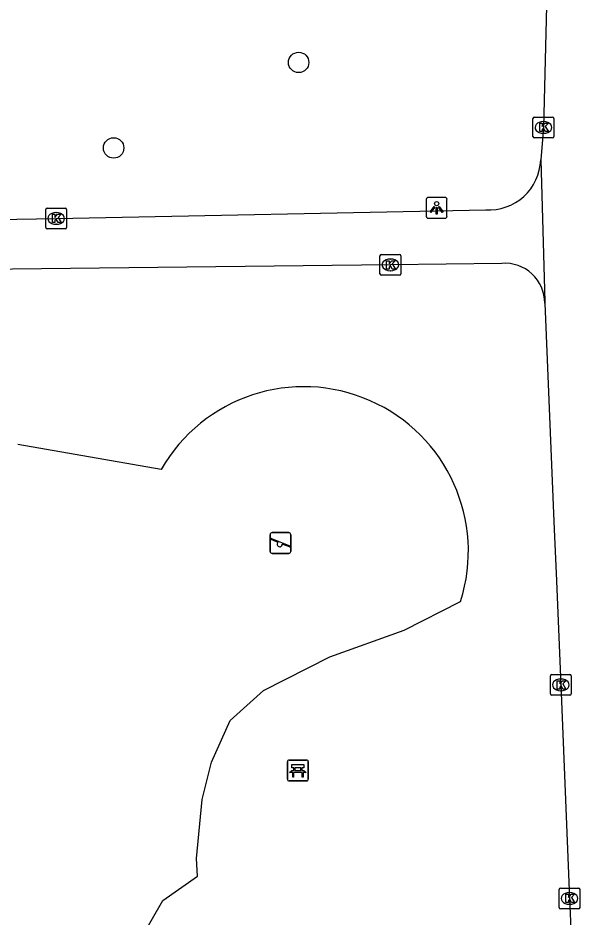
# Model space of a CAD drawing. Extents: x 160732 to 162105, y 387428 to 388479.
# Drawn here: x 160957.96 to 160984.9, y 387763.27 to 387806.41 of the extents above; entities that cross this region are included whole.
import ezdxf

# ---------------------------------------------------------------- set-up
doc = ezdxf.new("R2010")
doc.units = 0
for name, color, linetype in [('IMGEO_Bank', 7, 'Continuous'), ('IMGEO_Boom', 7, 'Continuous'), ('IMGEO_Groenvoorziening', 7, 'Continuous'), ('IMGEO_Kolk', 7, 'Continuous'), ('IMGEO_Lichtpunt', 7, 'Continuous'), ('IMGEO_Speelvoorziening', 7, 'Continuous'), ('IMGEO_Voetpad_gesloten', 7, 'Continuous')]:
    doc.layers.add(name, color=color, linetype=linetype)

msp = doc.modelspace()

# ---------------------------------------------------------------- linework, layer by layer
at = {"layer": 'IMGEO_Bank'}
for p, q in [((160970.873, 387769.913), (160970.873, 387770.754)), ((160970.873, 387770.754), (160970.873, 387769.913)), ((160970.948, 387770.838), (160971.789, 387770.838)), ((160971.789, 387770.838), (160970.948, 387770.838)), ((160971.873, 387770.763), (160971.873, 387769.922)), ((160971.873, 387769.922), (160971.873, 387770.763)), ((160971.57, 387770.236), (160971.177, 387770.236)), ((160971.182, 387770.344), (160971.182, 387770.45)), ((160971.226, 387770.45), (160971.226, 387770.344)), ((160971.514, 387770.456), (160971.232, 387770.456)), ((160971.232, 387770.338), (160971.514, 387770.338)), ((160971.52, 387770.344), (160971.52, 387770.45)), ((160971.564, 387770.45), (160971.564, 387770.344)), ((160971.798, 387769.838), (160970.957, 387769.838)), ((160970.957, 387769.838), (160971.798, 387769.838))]:
    msp.add_line(p, q, dxfattribs=at)
for points in [[(160971.12, 387770.236), (160970.978, 387770.236), (160971.09, 387770.338), (160971.176, 387770.338)], [(160971.176, 387770.456), (160971.09, 387770.456), (160971.09, 387770.617), (160971.653, 387770.617), (160971.653, 387770.456), (160971.57, 387770.456)], [(160971.17, 387770.229), (160971.17, 387770.022), (160971.127, 387770.022), (160971.127, 387770.229)], [(160971.57, 387770.338), (160971.653, 387770.338), (160971.765, 387770.236), (160971.626, 387770.236)], [(160971.62, 387770.229), (160971.62, 387770.022), (160971.576, 387770.022), (160971.576, 387770.229)]]:
    msp.add_lwpolyline(points, dxfattribs=at)
for centre, radius, start, end in [((160970.951, 387770.76), 0.0779, 92.4484, 184.2845), ((160970.951, 387770.76), 0.0779, 92.4484, 184.2845), ((160971.795, 387770.76), 0.0779, 2.4484, 94.2845), ((160971.795, 387770.76), 0.0779, 2.4484, 94.2845), ((160971.12, 387770.229), 0.00671, 2.8957, 87.1043), ((160971.177, 387770.229), 0.00671, 92.8957, 177.1043), ((160971.175, 387770.449), 0.00671, 2.8957, 87.1043), ((160971.175, 387770.345), 0.00671, 272.8957, 357.1043), ((160971.232, 387770.449), 0.00671, 92.8957, 177.1043), ((160971.232, 387770.345), 0.00671, 182.8957, 267.1043), ((160971.514, 387770.449), 0.00671, 2.8957, 87.1043), ((160971.514, 387770.345), 0.00671, 272.8957, 357.1043), ((160971.571, 387770.449), 0.00671, 92.8957, 177.1043), ((160971.571, 387770.345), 0.00671, 182.8957, 267.1043), ((160971.569, 387770.229), 0.00671, 2.8957, 87.1043), ((160971.626, 387770.229), 0.00671, 92.8957, 177.1043), ((160970.951, 387769.916), 0.0779, 182.4484, 274.2845), ((160970.951, 387769.916), 0.0779, 182.4484, 274.2845), ((160971.795, 387769.916), 0.0779, 272.4484, 4.2845), ((160971.795, 387769.916), 0.0779, 272.4484, 4.2845)]:
    msp.add_arc(centre, radius, start, end, dxfattribs=at)
at = {"layer": 'IMGEO_Boom'}
for centre in [(160971.41, 387804.277), (160962.541, 387800.176)]:
    msp.add_circle(centre, 0.489, dxfattribs=at)
at = {"layer": 'IMGEO_Groenvoorziening'}
for points in [[(160964.816, 387784.762), (160957.955, 387785.961)], [(160961.759, 387739.023), (160961.723, 387739.582), (160962.224, 387742.029), (160962.168, 387744.365), (160961.501, 387748.091), (160961.557, 387750.705), (160962.446, 387752.819), (160963.058, 387754.932), (160963.336, 387757.046), (160963.614, 387760.104), (160963.837, 387762.274), (160964.894, 387764.109), (160966.562, 387765.277), (160966.507, 387766.111), (160966.785, 387768.948), (160967.23, 387770.727), (160968.119, 387772.73), (160969.732, 387774.176), (160972.903, 387775.789), (160976.462, 387777.068), (160979.169, 387778.44)]]:
    msp.add_lwpolyline(points, dxfattribs=at)
msp.add_arc((160971.66, 387780.847), 7.885, 342.2253, 150.2311, dxfattribs=at)
at = {"layer": 'IMGEO_Kolk'}
for p, q in [((160982.644, 387800.733), (160982.644, 387801.585)), ((160982.719, 387801.659), (160983.571, 387801.659)), ((160983.132, 387801.439), (160983.157, 387801.439)), ((160983.645, 387801.585), (160983.645, 387800.733)), ((160983.155, 387800.879), (160983.13, 387800.879)), ((160983.571, 387800.659), (160982.719, 387800.659)), ((160959.282, 387796.37), (160959.282, 387797.222)), ((160959.357, 387797.296), (160960.209, 387797.296)), ((160959.77, 387797.076), (160959.795, 387797.076)), ((160960.283, 387797.222), (160960.283, 387796.37)), ((160960.209, 387796.296), (160959.357, 387796.296)), ((160959.793, 387796.516), (160959.768, 387796.516)), ((160975.307, 387794.147), (160975.307, 387794.999)), ((160975.382, 387795.073), (160976.234, 387795.073)), ((160975.795, 387794.853), (160975.82, 387794.853)), ((160976.308, 387794.999), (160976.308, 387794.147)), ((160976.234, 387794.073), (160975.382, 387794.073)), ((160975.818, 387794.293), (160975.793, 387794.293)), ((160983.48, 387774.014), (160983.48, 387774.866)), ((160983.555, 387774.94), (160984.407, 387774.94)), ((160983.968, 387774.72), (160983.993, 387774.72)), ((160984.481, 387774.866), (160984.481, 387774.014)), ((160983.991, 387774.16), (160983.966, 387774.16)), ((160984.407, 387773.94), (160983.555, 387773.94)), ((160983.897, 387763.776), (160983.897, 387764.628)), ((160983.972, 387764.702), (160984.824, 387764.702)), ((160984.898, 387764.628), (160984.898, 387763.776)), ((160984.385, 387764.482), (160984.41, 387764.482)), ((160984.408, 387763.922), (160984.383, 387763.922)), ((160984.824, 387763.702), (160983.972, 387763.702))]:
    msp.add_line(p, q, dxfattribs=at)
for points in [[(160982.644, 387800.733), (160982.644, 387801.585)], [(160982.719, 387801.659), (160983.571, 387801.659)], [(160982.965, 387801.359), (160983.088, 387801.359), (160983.088, 387801.208), (160983.218, 387801.359), (160983.382, 387801.359), (160983.236, 387801.208), (160983.389, 387800.959), (160983.237, 387800.959), (160983.152, 387801.123), (160983.088, 387801.056), (160983.088, 387800.959), (160982.965, 387800.959), (160982.965, 387801.359)], [(160983.645, 387801.585), (160983.645, 387800.733)], [(160983.571, 387800.659), (160982.719, 387800.659)], [(160959.282, 387796.37), (160959.282, 387797.222)], [(160959.357, 387797.296), (160960.209, 387797.296)], [(160959.603, 387796.996), (160959.726, 387796.996), (160959.726, 387796.845), (160959.856, 387796.996), (160960.02, 387796.996), (160959.874, 387796.845), (160960.027, 387796.596), (160959.875, 387796.596), (160959.79, 387796.76), (160959.726, 387796.693), (160959.726, 387796.596), (160959.603, 387796.596), (160959.603, 387796.996)], [(160960.283, 387797.222), (160960.283, 387796.37)], [(160960.209, 387796.296), (160959.357, 387796.296)], [(160975.307, 387794.147), (160975.307, 387794.999)], [(160975.382, 387795.073), (160976.234, 387795.073)], [(160976.308, 387794.999), (160976.308, 387794.147)], [(160975.628, 387794.773), (160975.751, 387794.773), (160975.751, 387794.622), (160975.881, 387794.773), (160976.045, 387794.773), (160975.899, 387794.622), (160976.052, 387794.373), (160975.9, 387794.373), (160975.815, 387794.537), (160975.751, 387794.47), (160975.751, 387794.373), (160975.628, 387794.373), (160975.628, 387794.773)], [(160976.234, 387794.073), (160975.382, 387794.073)], [(160983.48, 387774.014), (160983.48, 387774.866)], [(160983.555, 387774.94), (160984.407, 387774.94)], [(160983.801, 387774.64), (160983.924, 387774.64), (160983.924, 387774.489), (160984.054, 387774.64), (160984.218, 387774.64), (160984.072, 387774.489), (160984.225, 387774.24), (160984.073, 387774.24), (160983.988, 387774.404), (160983.924, 387774.337), (160983.924, 387774.24), (160983.801, 387774.24), (160983.801, 387774.64)], [(160984.481, 387774.866), (160984.481, 387774.014)], [(160984.407, 387773.94), (160983.555, 387773.94)], [(160983.897, 387763.776), (160983.897, 387764.628)], [(160983.972, 387764.702), (160984.824, 387764.702)], [(160984.898, 387764.628), (160984.898, 387763.776)], [(160984.218, 387764.402), (160984.341, 387764.402), (160984.341, 387764.251), (160984.471, 387764.402), (160984.635, 387764.402), (160984.489, 387764.251), (160984.642, 387764.002), (160984.49, 387764.002), (160984.405, 387764.166), (160984.341, 387764.099), (160984.341, 387764.002), (160984.218, 387764.002), (160984.218, 387764.402)], [(160984.824, 387763.702), (160983.972, 387763.702)]]:
    msp.add_lwpolyline(points, dxfattribs=at)
for centre, start, end in [((160982.721, 387801.583), 91.552, 178.448), ((160982.721, 387801.583), 91.552, 178.448), ((160983.569, 387801.583), 1.552, 88.448), ((160983.569, 387801.583), 1.552, 88.448), ((160982.721, 387800.735), 181.552, 268.448), ((160982.721, 387800.735), 181.552, 268.448), ((160983.569, 387800.735), 271.552, 358.448), ((160983.569, 387800.735), 271.552, 358.448), ((160959.359, 387797.22), 91.552, 178.448), ((160959.359, 387797.22), 91.552, 178.448), ((160960.207, 387797.22), 1.552, 88.448), ((160960.207, 387797.22), 1.552, 88.448), ((160959.359, 387796.372), 181.552, 268.448), ((160959.359, 387796.372), 181.552, 268.448), ((160960.207, 387796.372), 271.552, 358.448), ((160960.207, 387796.372), 271.552, 358.448), ((160975.384, 387794.997), 91.552, 178.448), ((160975.384, 387794.997), 91.552, 178.448), ((160976.232, 387794.997), 1.552, 88.448), ((160976.232, 387794.997), 1.552, 88.448), ((160975.384, 387794.149), 181.552, 268.448), ((160975.384, 387794.149), 181.552, 268.448), ((160976.232, 387794.149), 271.552, 358.448), ((160976.232, 387794.149), 271.552, 358.448), ((160983.557, 387774.864), 91.552, 178.448), ((160983.557, 387774.864), 91.552, 178.448), ((160984.405, 387774.864), 1.552, 88.448), ((160984.405, 387774.864), 1.552, 88.448), ((160983.557, 387774.016), 181.552, 268.448), ((160983.557, 387774.016), 181.552, 268.448), ((160984.405, 387774.016), 271.552, 358.448), ((160984.405, 387774.016), 271.552, 358.448), ((160983.974, 387764.626), 91.552, 178.448), ((160983.974, 387764.626), 91.552, 178.448), ((160984.822, 387764.626), 1.552, 88.448), ((160984.822, 387764.626), 1.552, 88.448), ((160983.974, 387763.778), 181.552, 268.448), ((160983.974, 387763.778), 181.552, 268.448), ((160984.822, 387763.778), 271.552, 358.448), ((160984.822, 387763.778), 271.552, 358.448)]:
    msp.add_arc(centre, 0.0765, start, end, dxfattribs=at)
for centre, major_axis, ratio, start_param, end_param in [((160983.131, 387801.159), (-0.387, 0.002), 0.722429, 4.712389, 7.853982), ((160983.156, 387801.159), (-0.39, 0.002), 0.717154, 1.570796, 4.712389), ((160959.769, 387796.796), (-0.387, 0.002), 0.722429, 4.712389, 7.853982), ((160959.794, 387796.796), (-0.39, 0.002), 0.717154, 1.570796, 4.712389), ((160975.794, 387794.573), (-0.387, 0.002), 0.722429, 4.712389, 7.853982), ((160975.819, 387794.573), (-0.39, 0.002), 0.717154, 1.570796, 4.712389), ((160983.967, 387774.44), (-0.387, 0.002), 0.722429, 4.712389, 7.853982), ((160983.992, 387774.44), (-0.39, 0.002), 0.717154, 1.570796, 4.712389), ((160984.384, 387764.202), (-0.387, 0.002), 0.722429, 4.712389, 7.853982), ((160984.409, 387764.202), (-0.39, 0.002), 0.717154, 1.570796, 4.712389)]:
    msp.add_ellipse(centre, major_axis=major_axis, ratio=ratio, start_param=start_param, end_param=end_param, dxfattribs=at)
at = {"layer": 'IMGEO_Lichtpunt'}
for p, q in [((160977.526, 387797.71), (160977.526, 387796.903)), ((160977.526, 387797.71), (160977.526, 387796.903)), ((160978.428, 387797.805), (160977.62, 387797.805)), ((160978.428, 387797.805), (160977.62, 387797.805)), ((160978.522, 387796.903), (160978.522, 387797.71)), ((160978.522, 387796.903), (160978.522, 387797.71)), ((160977.62, 387796.809), (160978.428, 387796.809)), ((160977.62, 387796.809), (160978.428, 387796.809))]:
    msp.add_line(p, q, dxfattribs=at)
for points in [[(160977.9, 387797.374), (160977.939, 387797.346), (160977.751, 387797.084), (160977.713, 387797.111), (160977.9, 387797.374)], [(160978.002, 387797.326), (160978.049, 387797.326), (160978.049, 387797.004), (160978.002, 387797.004), (160978.002, 387797.326)], [(160978.112, 387797.346), (160978.15, 387797.373), (160978.337, 387797.111), (160978.298, 387797.083), (160978.112, 387797.346)]]:
    msp.add_lwpolyline(points, dxfattribs=at)
msp.add_circle((160978.025, 387797.508), 0.0994, dxfattribs=at)
for centre, start, end in [((160977.62, 387797.71), 90, 180), ((160977.62, 387797.71), 90, 180), ((160978.428, 387797.71), 0, 90), ((160978.428, 387797.71), 0, 90), ((160977.62, 387796.903), 180, 270), ((160977.62, 387796.903), 180, 270), ((160978.428, 387796.903), 270, 0), ((160978.428, 387796.903), 270, 360)]:
    msp.add_arc(centre, 0.0946, start, end, dxfattribs=at)
at = {"layer": 'IMGEO_Speelvoorziening'}
for p, q in [((160970.044, 387780.839), (160970.044, 387781.639)), ((160970.044, 387781.639), (160970.044, 387780.839)), ((160970.113, 387781.464), (160970.989, 387781.111)), ((160970.144, 387781.739), (160970.934, 387781.739)), ((160970.934, 387781.739), (160970.144, 387781.739)), ((160971.034, 387781.639), (160971.034, 387780.839)), ((160971.034, 387780.839), (160971.034, 387781.639)), ((160970.427, 387781.267), (160970.088, 387781.404)), ((160970.965, 387781.051), (160970.625, 387781.188)), ((160970.934, 387780.739), (160970.144, 387780.739)), ((160970.144, 387780.739), (160970.934, 387780.739))]:
    msp.add_line(p, q, dxfattribs=at)
for centre, radius, start, end in [((160970.144, 387781.639), 0.1, 90, 180), ((160970.144, 387781.639), 0.1, 90, 180), ((160970.101, 387781.434), 0.0327, 68.078, 248.078), ((160970.934, 387781.639), 0.1, 0, 90), ((160970.934, 387781.639), 0.1, 360, 90), ((160970.506, 387781.177), 0.12, 130.9928, 5.1632), ((160970.977, 387781.081), 0.0327, 248.078, 68.078), ((160970.144, 387780.839), 0.1, 180, 270), ((160970.144, 387780.839), 0.1, 180, 270), ((160970.934, 387780.839), 0.1, 270, 0), ((160970.934, 387780.839), 0.1, 270, 0)]:
    msp.add_arc(centre, radius, start, end, dxfattribs=at)
at = {"layer": 'IMGEO_Voetpad_gesloten'}
for points in [[(160983.573, 387818.659), (160983.146, 387801.159), (160983.015, 387799.608)], [(160983.015, 387799.608), (160983.211, 387792.821), (160983.207, 387792.736)], [(160927.973, 387796.732), (160934.919, 387796.58), (160943.683, 387796.528), (160959.784, 387796.796), (160980.381, 387797.213)], [(160981.151, 387794.641), (160975.808, 387794.574), (160943.719, 387794.207)], [(160983.207, 387792.736), (160983.667, 387781.88), (160983.755, 387779.801), (160983.982, 387774.44), (160984.399, 387764.203), (160984.641, 387758.737)]]:
    msp.add_lwpolyline(points, dxfattribs=at)
for centre, radius, start, end in [((160980.532, 387799.692), 2.484, 266.5066, 358.0516), ((160981.299, 387792.739), 1.908, 359.9239, 94.4424)]:
    msp.add_arc(centre, radius, start, end, dxfattribs=at)

doc.saveas('drawing.dxf')
